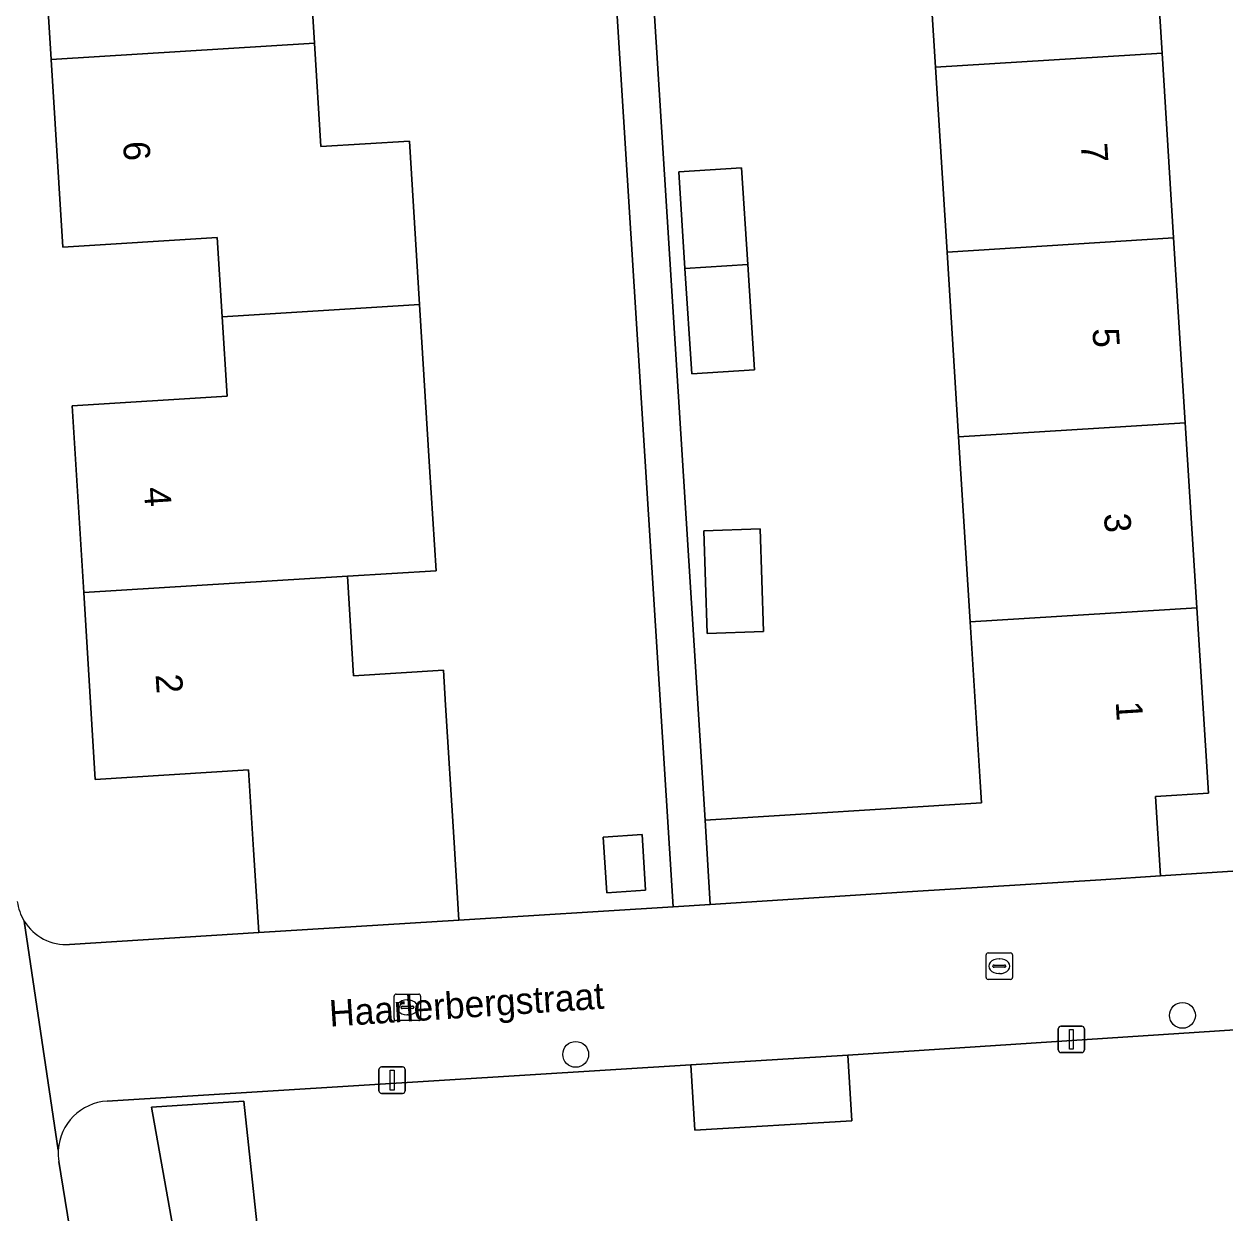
# Model space of a CAD drawing. Extents: x 159680 to 160786, y 387323 to 388340.
# Drawn here: x 160173.24 to 160218.59, y 388058.78 to 388103.71 of the extents above; entities that cross this region are included whole.
import ezdxf

# ---------------------------------------------------------------- set-up
doc = ezdxf.new("R2010")
doc.units = 0
for name, color, linetype in [('IMGEO_Boom', 7, 'Continuous'), ('IMGEO_Erf', 7, 'Continuous'), ('IMGEO_Kolk', 7, 'Continuous'), ('IMGEO_Lichtmast', 7, 'Continuous'), ('IMGEO_Muur', 7, 'Continuous'), ('IMGEO_Openbare_ruimte_label', 7, 'Continuous'), ('IMGEO_Pand', 7, 'Continuous'), ('IMGEO_Pand_nummerreeks', 7, 'Continuous'), ('IMGEO_Voetpad_open', 7, 'Continuous')]:
    doc.layers.add(name, color=color, linetype=linetype)

msp = doc.modelspace()

# ---------------------------------------------------------------- linework, layer by layer
at = {"layer": 'IMGEO_Boom'}
for centre in [(160217.02, 388066.25), (160194.088, 388064.776)]:
    msp.add_circle(centre, 0.489, dxfattribs=at)
at = {"layer": 'IMGEO_Erf'}
for points in [[(160183.978, 388106.848), (160184.218, 388102.99), (160184.462, 388099.079), (160187.801, 388099.286), (160188.185, 388093.116), (160188.568, 388086.975), (160188.813, 388083.05), (160185.458, 388082.842), (160185.692, 388079.084), (160189.09, 388079.295), (160189.172, 388077.969), (160189.483, 388072.978), (160189.678, 388069.849), (160197.779, 388070.357), (160190.01, 388193.783)], [(160174.959, 388068.93), (160182.108, 388069.377), (160181.913, 388072.507), (160181.725, 388075.527), (160175.932, 388075.166), (160175.493, 388082.225), (160175.053, 388089.284), (160180.915, 388089.649), (160180.728, 388092.65), (160180.542, 388095.648), (160174.703, 388095.284), (160174.262, 388102.368), (160173.821, 388109.452), (160179.648, 388109.815), (160179.467, 388112.718), (160179.287, 388115.621), (160173.439, 388115.257), (160172.999, 388122.33), (160172.559, 388129.405), (160178.394, 388129.769), (160178.211, 388132.708)], [(160195.393, 388130.64), (160198.976, 388073.628), (160209.427, 388074.282), (160209.377, 388075.076), (160208.999, 388081.119), (160208.562, 388088.106), (160208.126, 388095.092), (160207.689, 388102.079), (160207.252, 388109.065)], [(160215.814, 388109.601), (160216.251, 388102.615), (160216.688, 388095.628), (160217.125, 388088.642), (160217.562, 388081.655), (160218, 388074.645), (160216.004, 388074.52), (160216.192, 388071.518), (160224.188, 388072.039)], [(160225.165, 388066.111), (160224.579, 388066.073), (160204.372, 388064.747), (160204.523, 388062.271), (160198.588, 388061.908), (160198.437, 388064.384), (160176.383, 388063.009)], [(160179.293, 388055.862), (160178.058, 388062.786), (160181.54, 388063.003), (160182.285, 388056.056)], [(160174.553, 388060.734), (160178.592, 388035.844), (160178.891, 388033.423)]]:
    msp.add_lwpolyline(points, dxfattribs=at)
for points in [[(160200.85, 388090.641), (160198.476, 388090.488), (160198.219, 388094.472), (160197.983, 388098.128), (160200.357, 388098.281), (160200.593, 388094.62)], [(160201.063, 388084.63), (160201.186, 388080.753), (160199.059, 388080.686), (160198.935, 388084.563)], [(160195.129, 388072.988), (160196.601, 388073.08), (160196.733, 388070.977), (160195.261, 388070.885)]]:
    msp.add_lwpolyline(points, close=True, dxfattribs=at)
for centre, radius, start, end in [((160174.816, 388070.784), 1.846, 187.1957, 211.7087), ((160174.833, 388070.788), 1.862, 211.5387, 273.869), ((160176.495, 388061.045), 1.967, 93.2565, 176.6816), ((160176.59, 388061.052), 2.061, 177.0387, 188.8878)]:
    msp.add_arc(centre, radius, start, end, dxfattribs=at)
at = {"layer": 'IMGEO_Kolk'}
for p, q in [((160209.6, 388067.683), (160209.6, 388068.535)), ((160209.675, 388068.609), (160210.527, 388068.609)), ((160210.601, 388068.535), (160210.601, 388067.683)), ((160209.859, 388068.103), (160209.859, 388068.115)), ((160210.297, 388068.066), (160209.899, 388068.066)), ((160209.902, 388068.152), (160210.3, 388068.152)), ((160210.088, 388068.389), (160210.113, 388068.389)), ((160210.343, 388068.115), (160210.343, 388068.103)), ((160210.527, 388067.609), (160209.675, 388067.609)), ((160210.111, 388067.829), (160210.086, 388067.829)), ((160187.302, 388067.052), (160188.154, 388067.052)), ((160187.227, 388066.126), (160187.227, 388066.978)), ((160187.529, 388066.595), (160187.927, 388066.595)), ((160187.715, 388066.832), (160187.74, 388066.832)), ((160188.228, 388066.978), (160188.228, 388066.126)), ((160187.486, 388066.546), (160187.486, 388066.558)), ((160187.924, 388066.509), (160187.526, 388066.509)), ((160187.738, 388066.272), (160187.713, 388066.272)), ((160187.97, 388066.558), (160187.97, 388066.546)), ((160188.154, 388066.052), (160187.302, 388066.052))]:
    msp.add_line(p, q, dxfattribs=at)
for points in [[(160209.6, 388067.683), (160209.6, 388068.535)], [(160209.675, 388068.609), (160210.527, 388068.609)], [(160210.601, 388068.535), (160210.601, 388067.683)], [(160210.527, 388067.609), (160209.675, 388067.609)], [(160187.302, 388067.052), (160188.154, 388067.052)], [(160187.227, 388066.126), (160187.227, 388066.978)], [(160188.228, 388066.978), (160188.228, 388066.126)], [(160188.154, 388066.052), (160187.302, 388066.052)]]:
    msp.add_lwpolyline(points, dxfattribs=at)
for centre, radius, start, end in [((160209.677, 388068.533), 0.0765, 91.552, 178.448), ((160209.677, 388068.533), 0.0765, 91.552, 178.448), ((160210.525, 388068.533), 0.0765, 1.552, 88.448), ((160210.525, 388068.533), 0.0765, 1.552, 88.448), ((160209.899, 388068.112), 0.0403, 85.8775, 175.7526), ((160209.896, 388068.102), 0.0366, 178.938, 274.7102), ((160210.3, 388068.109), 0.043, 264.8664, 352.4533), ((160210.304, 388068.114), 0.0386, 1.7309, 96.639), ((160209.677, 388067.685), 0.0765, 181.552, 268.448), ((160209.677, 388067.685), 0.0765, 181.552, 268.448), ((160210.525, 388067.685), 0.0765, 271.552, 358.448), ((160210.525, 388067.685), 0.0765, 271.552, 358.448), ((160187.304, 388066.976), 0.0765, 91.552, 178.448), ((160187.304, 388066.976), 0.0765, 91.552, 178.448), ((160188.152, 388066.976), 0.0765, 1.552, 88.448), ((160188.152, 388066.976), 0.0765, 1.552, 88.448), ((160187.526, 388066.555), 0.0403, 85.8775, 175.7526), ((160187.931, 388066.557), 0.0386, 1.7309, 96.639), ((160187.523, 388066.545), 0.0366, 178.938, 274.7102), ((160187.927, 388066.552), 0.043, 264.8664, 352.4533), ((160187.304, 388066.128), 0.0765, 181.552, 268.448), ((160187.304, 388066.128), 0.0765, 181.552, 268.448), ((160188.152, 388066.128), 0.0765, 271.552, 358.448), ((160188.152, 388066.128), 0.0765, 271.552, 358.448)]:
    msp.add_arc(centre, radius, start, end, dxfattribs=at)
for centre, major_axis, ratio, start_param, end_param in [((160210.087, 388068.109), (-0.387, 0.002), 0.722429, 4.712389, 7.853982), ((160210.112, 388068.109), (-0.39, 0.002), 0.717154, 1.570796, 4.712389), ((160187.714, 388066.552), (-0.387, 0.002), 0.722429, 4.712389, 7.853982), ((160187.739, 388066.552), (-0.39, 0.002), 0.717154, 1.570796, 4.712389)]:
    msp.add_ellipse(centre, major_axis=major_axis, ratio=ratio, start_param=start_param, end_param=end_param, dxfattribs=at)
at = {"layer": 'IMGEO_Lichtmast'}
for p, q in [((160212.327, 388064.943), (160212.327, 388065.743)), ((160212.327, 388065.743), (160212.327, 388064.943)), ((160212.427, 388065.843), (160213.217, 388065.843)), ((160213.217, 388065.843), (160212.427, 388065.843)), ((160213.317, 388065.743), (160213.317, 388064.943)), ((160213.317, 388064.943), (160213.317, 388065.743)), ((160213.217, 388064.843), (160212.427, 388064.843)), ((160212.427, 388064.843), (160213.217, 388064.843)), ((160186.653, 388063.401), (160186.653, 388064.201)), ((160186.653, 388064.201), (160186.653, 388063.401)), ((160186.753, 388064.301), (160187.543, 388064.301)), ((160187.543, 388064.301), (160186.753, 388064.301)), ((160187.643, 388064.201), (160187.643, 388063.401)), ((160187.643, 388063.401), (160187.643, 388064.201)), ((160187.543, 388063.301), (160186.753, 388063.301)), ((160186.753, 388063.301), (160187.543, 388063.301))]:
    msp.add_line(p, q, dxfattribs=at)
for points in [[(160212.747, 388065.718), (160212.897, 388065.718), (160212.897, 388064.968), (160212.747, 388064.968), (160212.747, 388065.718)], [(160187.073, 388064.176), (160187.223, 388064.176), (160187.223, 388063.426), (160187.073, 388063.426), (160187.073, 388064.176)]]:
    msp.add_lwpolyline(points, dxfattribs=at)
for centre, start, end in [((160212.427, 388065.743), 90, 180), ((160212.427, 388065.743), 90, 180), ((160213.217, 388065.743), 0, 90), ((160213.217, 388065.743), 360, 90), ((160212.427, 388064.943), 180, 270), ((160212.427, 388064.943), 180, 270), ((160213.217, 388064.943), 270, 0), ((160213.217, 388064.943), 270, 0), ((160186.753, 388064.201), 90, 180), ((160186.753, 388064.201), 90, 180), ((160187.543, 388064.201), 0, 90), ((160187.543, 388064.201), 360, 90), ((160186.753, 388063.401), 180, 270), ((160186.753, 388063.401), 180, 270), ((160187.543, 388063.401), 270, 0), ((160187.543, 388063.401), 270, 0)]:
    msp.add_arc(centre, 0.1, start, end, dxfattribs=at)
at = {"layer": 'IMGEO_Muur'}
msp.add_lwpolyline([(160197.779, 388070.357), (160189.678, 388069.849)], dxfattribs=at)
at = {"layer": 'IMGEO_Pand'}
for points in [[(160179.467, 388112.718), (160179.648, 388109.815), (160173.821, 388109.452), (160174.262, 388102.368), (160184.218, 388102.99), (160183.978, 388106.848), (160187.31, 388107.056), (160186.928, 388113.187)], [(160216.251, 388102.615), (160215.814, 388109.601), (160207.252, 388109.065), (160207.689, 388102.079)], [(160174.262, 388102.368), (160174.703, 388095.284), (160180.542, 388095.648), (160180.728, 388092.65), (160188.185, 388093.116), (160187.801, 388099.286), (160184.462, 388099.079), (160184.218, 388102.99)], [(160207.689, 388102.079), (160208.126, 388095.092), (160216.688, 388095.628), (160216.251, 388102.615)], [(160200.593, 388094.62), (160200.357, 388098.281), (160197.983, 388098.128), (160198.219, 388094.472)], [(160208.126, 388095.092), (160208.562, 388088.106), (160217.125, 388088.642), (160216.688, 388095.628)], [(160198.219, 388094.472), (160198.476, 388090.488), (160200.85, 388090.641), (160200.593, 388094.62)], [(160188.185, 388093.116), (160180.728, 388092.65), (160180.915, 388089.649), (160175.053, 388089.284), (160175.493, 388082.225), (160185.458, 388082.842), (160188.813, 388083.05), (160188.568, 388086.975)], [(160217.562, 388081.655), (160217.125, 388088.642), (160208.562, 388088.106), (160208.999, 388081.119)], [(160198.935, 388084.563), (160199.059, 388080.686), (160201.186, 388080.753), (160201.063, 388084.63)], [(160189.678, 388069.849), (160189.483, 388072.978), (160189.172, 388077.969), (160189.09, 388079.295), (160185.692, 388079.084), (160185.458, 388082.842), (160175.493, 388082.225), (160175.932, 388075.166), (160181.725, 388075.527), (160181.913, 388072.507), (160182.108, 388069.377)], [(160206.819, 388070.925), (160213.943, 388071.371), (160216.192, 388071.518), (160216.004, 388074.52), (160218, 388074.645), (160217.562, 388081.655), (160208.999, 388081.119), (160209.377, 388075.076), (160209.427, 388074.282), (160198.976, 388073.628), (160199.176, 388070.444)], [(160195.129, 388072.988), (160195.261, 388070.885), (160196.733, 388070.977), (160196.601, 388073.08)], [(160204.372, 388064.747), (160198.437, 388064.384), (160198.588, 388061.908), (160204.523, 388062.271)], [(160179.293, 388055.862), (160182.285, 388056.056), (160181.54, 388063.003), (160178.058, 388062.786)]]:
    msp.add_lwpolyline(points, close=True, dxfattribs=at)
at = {"layer": 'IMGEO_Voetpad_open'}
for points in [[(160190.01, 388193.783), (160197.779, 388070.357), (160199.176, 388070.444), (160198.976, 388073.628), (160195.393, 388130.64), (160220.402, 388132.213)], [(160224.188, 388072.039), (160216.192, 388071.518), (160213.943, 388071.371), (160206.819, 388070.925), (160199.176, 388070.444), (160197.779, 388070.357), (160189.678, 388069.849), (160182.108, 388069.377), (160174.959, 388068.93)], [(160176.383, 388063.009), (160198.437, 388064.384), (160204.372, 388064.747), (160224.579, 388066.073), (160224.188, 388072.039)], [(160174.531, 388061.159), (160173.246, 388069.814)], [(160173.246, 388069.814), (160174.531, 388061.159)], [(160178.592, 388035.844), (160174.553, 388060.734)]]:
    msp.add_lwpolyline(points, dxfattribs=at)
for centre, radius, start, end in [((160174.816, 388070.784), 1.846, 187.1957, 211.7087), ((160174.833, 388070.788), 1.862, 211.5387, 273.869), ((160176.495, 388061.045), 1.967, 93.2565, 176.6816), ((160176.59, 388061.052), 2.061, 177.0387, 188.8878)]:
    msp.add_arc(centre, radius, start, end, dxfattribs=at)

# ---------------------------------------------------------------- texts
at = {"layer": 'IMGEO_Openbare_ruimte_label'}
msp.add_text('Haarlerbergstraat', height=1, rotation=3.7836, dxfattribs=at).set_placement((160184.801, 388065.82))
at = {"layer": 'IMGEO_Pand_nummerreeks'}
for s, rotation, p in [('6', 273.5622, (160176.98, 388099.257)), ('7', 273.5781, (160213.178, 388099.189)), ('5', 273.5781, (160213.616, 388092.197)), ('4', 273.5636, (160177.77, 388086.187)), ('3', 273.5781, (160214.053, 388085.204)), ('2', 273.5627, (160178.21, 388079.129)), ('1', 273.5781, (160214.497, 388078.097))]:
    msp.add_text(s, height=1, rotation=rotation, dxfattribs=at).set_placement(p)

doc.saveas('drawing.dxf')
